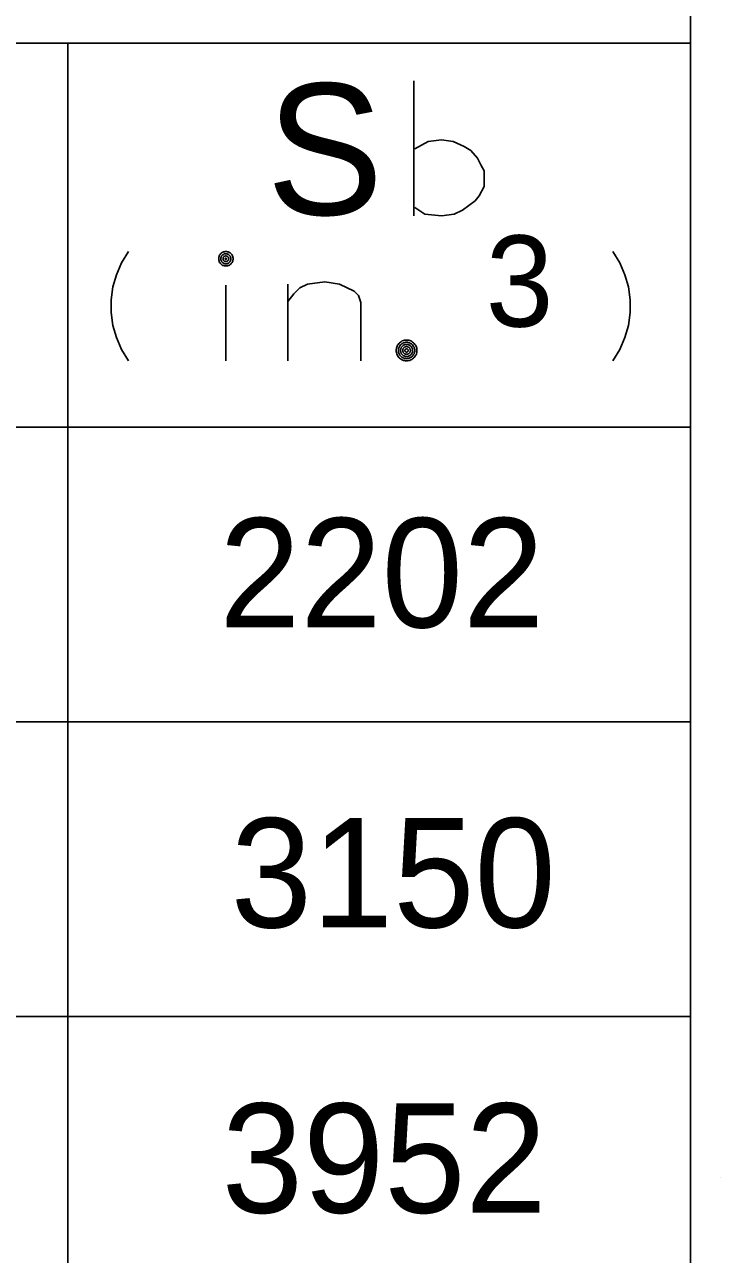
# Model space of a CAD drawing. Extents: x 635698 to 639877, y 296617 to 300175.
# Drawn here: x 639142.89 to 639162.01, y 299619.36 to 299653.11 of the extents above; entities that cross this region are included whole.
import ezdxf

# ---------------------------------------------------------------- set-up
doc = ezdxf.new("R2010")
doc.units = 0
for name, color, linetype in [('1', 7, 'Continuous'), ('2', 7, 'Continuous'), ('3', 7, 'Continuous')]:
    doc.layers.add(name, color=color, linetype=linetype)

msp = doc.modelspace()

# ---------------------------------------------------------------- linework, layer by layer
at = {"layer": '1'}
for p, q in [((639161.182, 299660.17), (639161.182, 299528.889)), ((639161.182, 299652.6), (639036.735, 299652.6)), ((639144.081, 299652.6), (639144.081, 299528.889)), ((639161.182, 299642.058), (639036.737, 299642.058)), ((639161.182, 299633.973), (639036.737, 299633.973)), ((639161.172, 299625.888), (639036.736, 299625.888)), ((639161.182, 299625.888), (639036.737, 299625.888))]:
    msp.add_line(p, q, dxfattribs=at)
at = {"layer": '2'}
for points in [[(639153.583, 299647.86), (639153.583, 299651.558)], [(639153.612, 299649.693), (639153.979, 299649.9), (639154.347, 299649.946), (639154.668, 299649.9), (639154.967, 299649.762), (639155.15, 299649.648), (639155.334, 299649.441), (639155.425, 299649.257), (639155.517, 299649.096), (639155.517, 299648.66), (639155.38, 299648.408), (639155.265, 299648.27), (639154.921, 299648.017), (639154.691, 299647.902), (639154.347, 299647.856), (639153.887, 299647.902), (639153.612, 299648.086)]]:
    msp.add_lwpolyline(points, dxfattribs=at)
at = {"layer": '3'}
msp.add_line((639162.006, 299621.465), (639162.006, 299621.465), dxfattribs=at)
for points in [[(639145.744, 299643.877), (639145.555, 299644.185), (639145.413, 299644.515), (639145.318, 299644.846), (639145.271, 299645.2), (639145.271, 299645.555), (639145.318, 299645.909), (639145.413, 299646.239), (639145.555, 299646.57), (639145.744, 299646.877)], [(639148.619, 299646.679), (639148.618, 299646.7), (639148.615, 299646.72), (639148.61, 299646.74), (639148.603, 299646.76), (639148.593, 299646.778), (639148.582, 299646.796), (639148.569, 299646.812), (639148.554, 299646.826), (639148.538, 299646.839), (639148.521, 299646.851), (639148.502, 299646.86), (639148.483, 299646.867), (639148.463, 299646.873), (639148.442, 299646.876), (639148.422, 299646.877), (639148.401, 299646.876), (639148.38, 299646.873), (639148.361, 299646.867), (639148.341, 299646.86), (639148.322, 299646.851), (639148.305, 299646.839), (639148.289, 299646.826), (639148.275, 299646.812), (639148.261, 299646.796), (639148.25, 299646.778), (639148.241, 299646.76), (639148.234, 299646.74), (639148.228, 299646.72), (639148.225, 299646.7), (639148.224, 299646.679), (639148.225, 299646.658), (639148.228, 299646.638), (639148.234, 299646.618), (639148.241, 299646.599), (639148.25, 299646.58), (639148.261, 299646.563), (639148.275, 299646.547), (639148.289, 299646.532), (639148.305, 299646.519), (639148.322, 299646.508), (639148.341, 299646.498), (639148.361, 299646.491), (639148.38, 299646.485), (639148.401, 299646.482), (639148.422, 299646.481), (639148.442, 299646.482), (639148.463, 299646.485), (639148.483, 299646.491), (639148.502, 299646.498), (639148.521, 299646.508), (639148.538, 299646.519), (639148.554, 299646.532), (639148.569, 299646.547), (639148.582, 299646.563), (639148.593, 299646.58), (639148.603, 299646.599), (639148.61, 299646.618), (639148.615, 299646.638), (639148.618, 299646.658), (639148.619, 299646.679)], [(639148.56, 299646.679), (639148.559, 299646.693), (639148.557, 299646.708), (639148.553, 299646.722), (639148.548, 299646.735), (639148.541, 299646.748), (639148.533, 299646.76), (639148.524, 299646.771), (639148.514, 299646.782), (639148.503, 299646.791), (639148.491, 299646.799), (639148.478, 299646.805), (639148.464, 299646.81), (639148.45, 299646.814), (639148.436, 299646.817), (639148.422, 299646.817), (639148.407, 299646.817), (639148.393, 299646.814), (639148.379, 299646.81), (639148.365, 299646.805), (639148.353, 299646.799), (639148.34, 299646.791), (639148.329, 299646.782), (639148.319, 299646.771), (639148.31, 299646.76), (639148.302, 299646.748), (639148.296, 299646.735), (639148.29, 299646.722), (639148.287, 299646.708), (639148.284, 299646.693), (639148.284, 299646.679), (639148.284, 299646.665), (639148.287, 299646.651), (639148.29, 299646.636), (639148.296, 299646.623), (639148.302, 299646.61), (639148.31, 299646.598), (639148.319, 299646.587), (639148.329, 299646.577), (639148.34, 299646.567), (639148.353, 299646.56), (639148.365, 299646.553), (639148.379, 299646.548), (639148.393, 299646.544), (639148.407, 299646.542), (639148.422, 299646.541), (639148.436, 299646.542), (639148.45, 299646.544), (639148.464, 299646.548), (639148.478, 299646.553), (639148.491, 299646.56), (639148.503, 299646.567), (639148.514, 299646.577), (639148.524, 299646.587), (639148.533, 299646.598), (639148.541, 299646.61), (639148.548, 299646.623), (639148.553, 299646.636), (639148.557, 299646.651), (639148.559, 299646.665), (639148.56, 299646.679)], [(639148.5, 299646.679), (639148.499, 299646.687), (639148.498, 299646.695), (639148.496, 299646.703), (639148.493, 299646.711), (639148.489, 299646.718), (639148.485, 299646.725), (639148.48, 299646.731), (639148.474, 299646.737), (639148.468, 299646.742), (639148.461, 299646.747), (639148.453, 299646.75), (639148.446, 299646.753), (639148.438, 299646.755), (639148.43, 299646.757), (639148.422, 299646.757), (639148.413, 299646.757), (639148.405, 299646.755), (639148.398, 299646.753), (639148.39, 299646.75), (639148.383, 299646.747), (639148.376, 299646.742), (639148.369, 299646.737), (639148.364, 299646.731), (639148.358, 299646.725), (639148.354, 299646.718), (639148.35, 299646.711), (639148.347, 299646.703), (639148.345, 299646.695), (639148.344, 299646.687), (639148.344, 299646.679), (639148.344, 299646.671), (639148.345, 299646.663), (639148.347, 299646.655), (639148.35, 299646.647), (639148.354, 299646.64), (639148.358, 299646.633), (639148.364, 299646.627), (639148.369, 299646.621), (639148.376, 299646.616), (639148.383, 299646.611), (639148.39, 299646.608), (639148.398, 299646.605), (639148.405, 299646.603), (639148.413, 299646.602), (639148.422, 299646.601), (639148.43, 299646.602), (639148.438, 299646.603), (639148.446, 299646.605), (639148.453, 299646.608), (639148.461, 299646.611), (639148.468, 299646.616), (639148.474, 299646.621), (639148.48, 299646.627), (639148.485, 299646.633), (639148.489, 299646.64), (639148.493, 299646.647), (639148.496, 299646.655), (639148.498, 299646.663), (639148.499, 299646.671), (639148.5, 299646.679)], [(639148.44, 299646.679), (639148.44, 299646.681), (639148.439, 299646.683), (639148.439, 299646.685), (639148.438, 299646.686), (639148.437, 299646.688), (639148.436, 299646.69), (639148.435, 299646.691), (639148.434, 299646.692), (639148.432, 299646.694), (639148.431, 299646.695), (639148.429, 299646.696), (639148.427, 299646.696), (639148.425, 299646.697), (639148.424, 299646.697), (639148.422, 299646.697), (639148.42, 299646.697), (639148.418, 299646.697), (639148.416, 299646.696), (639148.414, 299646.696), (639148.413, 299646.695), (639148.411, 299646.694), (639148.41, 299646.692), (639148.408, 299646.691), (639148.407, 299646.69), (639148.406, 299646.688), (639148.405, 299646.686), (639148.405, 299646.685), (639148.404, 299646.683), (639148.404, 299646.681), (639148.404, 299646.679), (639148.404, 299646.677), (639148.404, 299646.676), (639148.405, 299646.674), (639148.405, 299646.672), (639148.406, 299646.67), (639148.407, 299646.669), (639148.408, 299646.667), (639148.41, 299646.666), (639148.411, 299646.665), (639148.413, 299646.663), (639148.414, 299646.663), (639148.416, 299646.662), (639148.418, 299646.662), (639148.42, 299646.661), (639148.422, 299646.661), (639148.424, 299646.661), (639148.425, 299646.662), (639148.427, 299646.662), (639148.429, 299646.663), (639148.431, 299646.663), (639148.432, 299646.665), (639148.434, 299646.666), (639148.435, 299646.667), (639148.436, 299646.669), (639148.437, 299646.67), (639148.438, 299646.672), (639148.439, 299646.674), (639148.439, 299646.676), (639148.44, 299646.677), (639148.44, 299646.679)], [(639159.052, 299643.877), (639159.241, 299644.185), (639159.383, 299644.515), (639159.478, 299644.846), (639159.525, 299645.2), (639159.525, 299645.555), (639159.478, 299645.909), (639159.383, 299646.239), (639159.241, 299646.57), (639159.052, 299646.877)], [(639148.422, 299643.877), (639148.422, 299645.956)], [(639150.123, 299645.507), (639150.288, 299645.72), (639150.453, 299645.885), (639150.666, 299645.98), (639151.139, 299646.05), (639151.54, 299645.98), (639151.942, 299645.791), (639152.06, 299645.672), (639152.131, 299645.483), (639152.131, 299643.877)], [(639150.123, 299643.877), (639150.123, 299645.98)], [(639153.669, 299644.162), (639153.668, 299644.192), (639153.663, 299644.222), (639153.655, 299644.25), (639153.645, 299644.278), (639153.631, 299644.305), (639153.615, 299644.33), (639153.596, 299644.353), (639153.575, 299644.374), (639153.552, 299644.393), (639153.527, 299644.409), (639153.5, 299644.423), (639153.472, 299644.433), (639153.444, 299644.441), (639153.414, 299644.446), (639153.384, 299644.447), (639153.354, 299644.446), (639153.325, 299644.441), (639153.296, 299644.433), (639153.268, 299644.423), (639153.242, 299644.409), (639153.217, 299644.393), (639153.193, 299644.374), (639153.172, 299644.353), (639153.154, 299644.33), (639153.137, 299644.305), (639153.124, 299644.278), (639153.113, 299644.25), (639153.106, 299644.222), (639153.101, 299644.192), (639153.099, 299644.162), (639153.101, 299644.132), (639153.106, 299644.103), (639153.113, 299644.074), (639153.124, 299644.046), (639153.137, 299644.02), (639153.154, 299643.994), (639153.172, 299643.971), (639153.193, 299643.95), (639153.217, 299643.931), (639153.242, 299643.915), (639153.268, 299643.902), (639153.296, 299643.891), (639153.325, 299643.884), (639153.354, 299643.879), (639153.384, 299643.877), (639153.414, 299643.879), (639153.444, 299643.884), (639153.472, 299643.891), (639153.5, 299643.902), (639153.527, 299643.915), (639153.552, 299643.931), (639153.575, 299643.95), (639153.596, 299643.971), (639153.615, 299643.994), (639153.631, 299644.02), (639153.645, 299644.046), (639153.655, 299644.074), (639153.663, 299644.103), (639153.668, 299644.132), (639153.669, 299644.162)], [(639153.609, 299644.162), (639153.608, 299644.186), (639153.604, 299644.209), (639153.598, 299644.232), (639153.59, 299644.254), (639153.579, 299644.275), (639153.566, 299644.294), (639153.551, 299644.313), (639153.535, 299644.329), (639153.516, 299644.344), (639153.497, 299644.357), (639153.476, 299644.368), (639153.454, 299644.376), (639153.431, 299644.382), (639153.408, 299644.386), (639153.384, 299644.387), (639153.361, 299644.386), (639153.337, 299644.382), (639153.315, 299644.376), (639153.293, 299644.368), (639153.272, 299644.357), (639153.252, 299644.344), (639153.234, 299644.329), (639153.217, 299644.313), (639153.202, 299644.294), (639153.189, 299644.275), (639153.178, 299644.254), (639153.17, 299644.232), (639153.164, 299644.209), (639153.161, 299644.186), (639153.159, 299644.162), (639153.161, 299644.139), (639153.164, 299644.115), (639153.17, 299644.093), (639153.178, 299644.071), (639153.189, 299644.05), (639153.202, 299644.03), (639153.217, 299644.012), (639153.234, 299643.995), (639153.252, 299643.98), (639153.272, 299643.967), (639153.293, 299643.956), (639153.315, 299643.948), (639153.337, 299643.942), (639153.361, 299643.938), (639153.384, 299643.937), (639153.408, 299643.938), (639153.431, 299643.942), (639153.454, 299643.948), (639153.476, 299643.956), (639153.497, 299643.967), (639153.516, 299643.98), (639153.535, 299643.995), (639153.551, 299644.012), (639153.566, 299644.03), (639153.579, 299644.05), (639153.59, 299644.071), (639153.598, 299644.093), (639153.604, 299644.115), (639153.608, 299644.139), (639153.609, 299644.162)], [(639153.549, 299644.162), (639153.548, 299644.179), (639153.545, 299644.196), (639153.541, 299644.213), (639153.535, 299644.229), (639153.527, 299644.245), (639153.518, 299644.259), (639153.507, 299644.272), (639153.494, 299644.285), (639153.481, 299644.296), (639153.467, 299644.305), (639153.451, 299644.313), (639153.435, 299644.319), (639153.418, 299644.323), (639153.401, 299644.326), (639153.384, 299644.327), (639153.367, 299644.326), (639153.35, 299644.323), (639153.333, 299644.319), (639153.317, 299644.313), (639153.302, 299644.305), (639153.287, 299644.296), (639153.274, 299644.285), (639153.262, 299644.272), (639153.251, 299644.259), (639153.241, 299644.245), (639153.233, 299644.229), (639153.227, 299644.213), (639153.223, 299644.196), (639153.22, 299644.179), (639153.219, 299644.162), (639153.22, 299644.145), (639153.223, 299644.128), (639153.227, 299644.111), (639153.233, 299644.095), (639153.241, 299644.079), (639153.251, 299644.065), (639153.262, 299644.052), (639153.274, 299644.04), (639153.287, 299644.029), (639153.302, 299644.019), (639153.317, 299644.011), (639153.333, 299644.005), (639153.35, 299644.001), (639153.367, 299643.998), (639153.384, 299643.997), (639153.401, 299643.998), (639153.418, 299644.001), (639153.435, 299644.005), (639153.451, 299644.011), (639153.467, 299644.019), (639153.481, 299644.029), (639153.494, 299644.04), (639153.507, 299644.052), (639153.518, 299644.065), (639153.527, 299644.079), (639153.535, 299644.095), (639153.541, 299644.111), (639153.545, 299644.128), (639153.548, 299644.145), (639153.549, 299644.162)], [(639153.489, 299644.162), (639153.489, 299644.173), (639153.487, 299644.184), (639153.484, 299644.194), (639153.48, 299644.205), (639153.475, 299644.215), (639153.469, 299644.224), (639153.462, 299644.233), (639153.455, 299644.24), (639153.446, 299644.247), (639153.437, 299644.253), (639153.427, 299644.258), (639153.416, 299644.262), (639153.406, 299644.265), (639153.395, 299644.267), (639153.384, 299644.267), (639153.373, 299644.267), (639153.362, 299644.265), (639153.352, 299644.262), (639153.341, 299644.258), (639153.332, 299644.253), (639153.322, 299644.247), (639153.314, 299644.24), (639153.306, 299644.233), (639153.299, 299644.224), (639153.293, 299644.215), (639153.288, 299644.205), (639153.284, 299644.194), (639153.281, 299644.184), (639153.28, 299644.173), (639153.279, 299644.162), (639153.28, 299644.151), (639153.281, 299644.14), (639153.284, 299644.13), (639153.288, 299644.119), (639153.293, 299644.109), (639153.299, 299644.1), (639153.306, 299644.092), (639153.314, 299644.084), (639153.322, 299644.077), (639153.332, 299644.071), (639153.341, 299644.066), (639153.352, 299644.062), (639153.362, 299644.059), (639153.373, 299644.058), (639153.384, 299644.057), (639153.395, 299644.058), (639153.406, 299644.059), (639153.416, 299644.062), (639153.427, 299644.066), (639153.437, 299644.071), (639153.446, 299644.077), (639153.455, 299644.084), (639153.462, 299644.092), (639153.469, 299644.1), (639153.475, 299644.109), (639153.48, 299644.119), (639153.484, 299644.13), (639153.487, 299644.14), (639153.489, 299644.151), (639153.489, 299644.162)], [(639153.429, 299644.162), (639153.429, 299644.167), (639153.428, 299644.171), (639153.427, 299644.176), (639153.425, 299644.181), (639153.423, 299644.185), (639153.421, 299644.189), (639153.418, 299644.192), (639153.414, 299644.196), (639153.411, 299644.198), (639153.407, 299644.201), (639153.403, 299644.203), (639153.398, 299644.205), (639153.393, 299644.206), (639153.389, 299644.207), (639153.384, 299644.207), (639153.38, 299644.207), (639153.375, 299644.206), (639153.37, 299644.205), (639153.366, 299644.203), (639153.362, 299644.201), (639153.358, 299644.198), (639153.354, 299644.196), (639153.351, 299644.192), (639153.348, 299644.189), (639153.345, 299644.185), (639153.343, 299644.181), (639153.341, 299644.176), (639153.34, 299644.171), (639153.34, 299644.167), (639153.339, 299644.162), (639153.34, 299644.157), (639153.34, 299644.153), (639153.341, 299644.148), (639153.343, 299644.144), (639153.345, 299644.14), (639153.348, 299644.136), (639153.351, 299644.132), (639153.354, 299644.129), (639153.358, 299644.126), (639153.362, 299644.123), (639153.366, 299644.121), (639153.37, 299644.119), (639153.375, 299644.118), (639153.38, 299644.118), (639153.384, 299644.117), (639153.389, 299644.118), (639153.393, 299644.118), (639153.398, 299644.119), (639153.403, 299644.121), (639153.407, 299644.123), (639153.411, 299644.126), (639153.414, 299644.129), (639153.418, 299644.132), (639153.421, 299644.136), (639153.423, 299644.14), (639153.425, 299644.144), (639153.427, 299644.148), (639153.428, 299644.153), (639153.429, 299644.157), (639153.429, 299644.162)]]:
    msp.add_lwpolyline(points, dxfattribs=at)

# ---------------------------------------------------------------- texts
at = {"layer": '2'}
msp.add_text('S', height=3.6, dxfattribs=at).set_placement((639149.536, 299647.887))
msp.add_text('3952', height=3.0008, rotation=360, dxfattribs=at).set_placement((639148.308, 299620.499))
at = {"layer": '3'}
for s, height, p in [('3', 2.5, (639155.559, 299644.818)), ('2202', 3.001, (639148.238, 299636.562)), ('3150', 3.001, (639148.555, 299628.328))]:
    msp.add_text(s, height=height, dxfattribs=at).set_placement(p)

doc.saveas('drawing.dxf')
